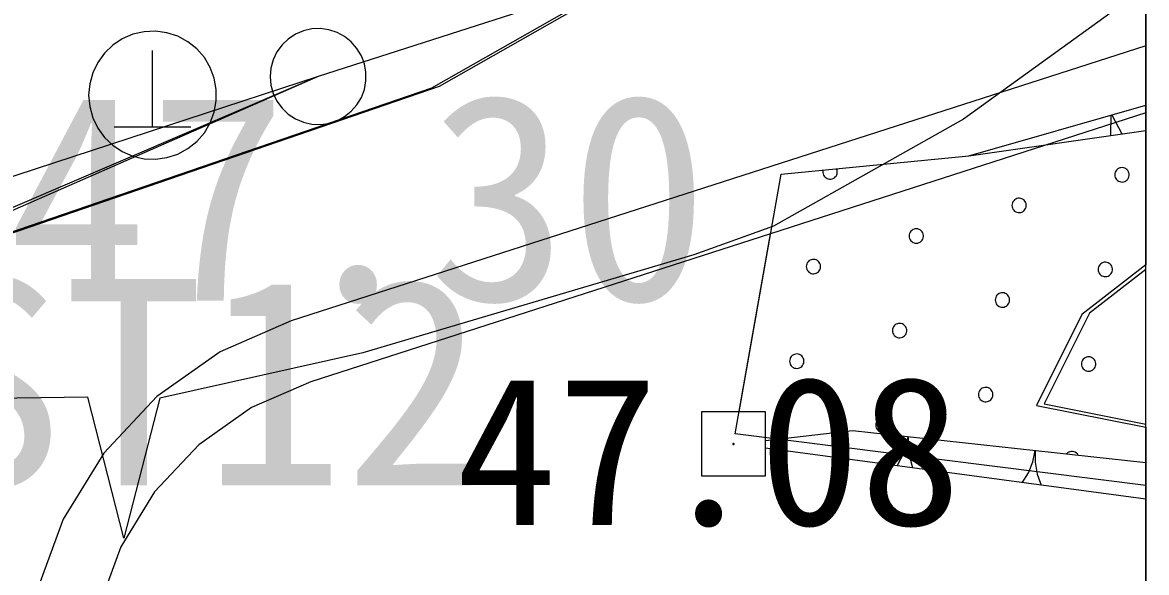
# Model space of a CAD drawing. Extents: x 42655 to 43811, y -141820 to -141156.
# Drawn here: x 43677.04 to 43685.83, y -141344.8 to -141340.51 of the extents above; entities that cross this region are included whole.
import ezdxf

# ---------------------------------------------------------------- set-up
doc = ezdxf.new("R2010")
doc.units = 0
for name, color, linetype in [('D-TTL', 7, 'Continuous'), ('ZE_LWCN', 7, 'Continuous'), ('地形', 7, 'Continuous'), ('現況道路ﾊｯﾁ', 7, 'Continuous')]:
    doc.layers.add(name, color=color, linetype=linetype)

msp = doc.modelspace()

# ---------------------------------------------------------------- linework, layer by layer
at = {"layer": 'D-TTL'}
msp.add_lwpolyline([(42724.6304, -141820.399), (43685.8304, -141820.386), (43685.8214, -141155.586), (42724.6214, -141155.599), (42724.6304, -141820.399)], dxfattribs=at)
at = {"layer": 'ZE_LWCN'}
msp.add_lwpolyline([(43685.8239, -141340.2306), (43684.3992, -141341.2589), (43682.9139, -141342.0967), (43682.292, -141342.3181), (43679.7051, -141343.085), (43678.1171, -141343.4376), (43677.8374, -141344.5318), (43677.556, -141343.4296), (43672.7443, -141343.4973), (43672.0407, -141343.1214), (43667.6484, -141341.8584)], dxfattribs=at)
at = {"layer": '地形'}
for p, q in [((43685.8239, -141338.8484), (43679.3555, -141340.9276)), ((43685.8239, -141340.6866), (43679.1446, -141342.8336)), ((43678.0615, -141341.323), (43678.0615, -141340.723)), ((43679.3555, -141340.9276), (43669.4119, -141344.1744)), ((43685.8239, -141341.2118), (43682.8914, -141342.1544)), ((43678.3615, -141341.323), (43677.7615, -141341.323)), ((43684.4415, -141341.546), (43685.8239, -141341.3488)), ((43682.8914, -141342.1544), (43679.2976, -141343.3096)), ((43682.6155, -141343.7162), (43682.8914, -141342.1544)), ((43685.824, -141344.1193), (43682.6155, -141343.7162)), ((43685.824, -141344.227), (43682.8515, -141343.8292))]:
    msp.add_line(p, q, dxfattribs=at)
for points in [[(43611.7811, -141345.2071), (43621.4828, -141345.4577), (43626.0828, -141345.4577), (43631.0173, -141345.6248), (43633.9446, -141345.2904), (43638.5446, -141344.7053), (43647.1074, -141343.4832), (43653.1326, -141342.4207), (43659.6304, -141342.6567), (43666.6007, -141343.483), (43672.3896, -141343.2468), (43676.1701, -141342.4203), (43680.305, -141341.0036), (43685.5032, -141338.0522), (43685.8239, -141337.9542)], [(43677.5615, -141341.073), (43677.5695, -141341.1623), (43677.5934, -141341.2487), (43677.6323, -141341.3295), (43677.685, -141341.402), (43677.7498, -141341.4639), (43677.8246, -141341.5133), (43677.907, -141341.5485), (43677.9944, -141341.5685), (43678.0839, -141341.5725), (43678.1728, -141341.5605), (43678.258, -141341.5328), (43678.3369, -141341.4903), (43678.407, -141341.4344), (43678.466, -141341.3669), (43678.512, -141341.2899), (43678.5435, -141341.206), (43678.5595, -141341.1178), (43678.5595, -141341.0282), (43678.5435, -141340.94), (43678.512, -141340.8561), (43678.466, -141340.7791), (43678.407, -141340.7116), (43678.3369, -141340.6557), (43678.258, -141340.6132), (43678.1727, -141340.5855), (43678.0839, -141340.5735), (43677.9944, -141340.5775), (43677.907, -141340.5975), (43677.8246, -141340.6327), (43677.7497, -141340.6821), (43677.685, -141340.744), (43677.6323, -141340.8166), (43677.5934, -141340.8973), (43677.5695, -141340.9837), (43677.5615, -141341.073)], [(43678.9805, -141340.9276), (43678.9865, -141340.9946), (43679.0044, -141341.0594), (43679.0336, -141341.12), (43679.0731, -141341.1744), (43679.1217, -141341.2208), (43679.1778, -141341.2579), (43679.2396, -141341.2843), (43679.3051, -141341.2992), (43679.3723, -141341.3022), (43679.4389, -141341.2932), (43679.5029, -141341.2724), (43679.5621, -141341.2406), (43679.6146, -141341.1987), (43679.6589, -141341.148), (43679.6933, -141341.0903), (43679.717, -141341.0274), (43679.729, -141340.9612), (43679.729, -141340.894), (43679.717, -141340.8279), (43679.6933, -141340.7649), (43679.6588, -141340.7072), (43679.6146, -141340.6566), (43679.5621, -141340.6147), (43679.5029, -141340.5828), (43679.4389, -141340.562), (43679.3723, -141340.553), (43679.3051, -141340.556), (43679.2396, -141340.571), (43679.1778, -141340.5974), (43679.1217, -141340.6344), (43679.0731, -141340.6809), (43679.0336, -141340.7353), (43679.0044, -141340.7959), (43678.9865, -141340.8607), (43678.9805, -141340.9276)], [(43679.3555, -141340.9276), (43676.5787, -141342.1418), (43674.1026, -141343.8894), (43672.0283, -141346.099), (43670.4406, -141348.6804), (43669.4041, -141351.5283), (43668.9613, -141354.5265)], [(43679.3555, -141340.9276), (43676.8009, -141342.019), (43674.4914, -141343.5626), (43672.5061, -141345.5057), (43670.9132, -141347.7815)], [(43682.6456, -141343.5457), (43682.9734, -141341.6899), (43684.4415, -141341.546), (43685.8239, -141341.1496)], [(43685.5516, -141341.3877), (43685.5546, -141341.2267)], [(43685.5583, -141341.2257), (43685.6375, -141341.3754)], [(43683.3031, -141341.6575), (43683.3013, -141341.6673), (43683.3013, -141341.6772), (43683.303, -141341.6869), (43683.3063, -141341.6962), (43683.3113, -141341.7048), (43683.3177, -141341.7123), (43683.3253, -141341.7187), (43683.3338, -141341.7236), (43683.3432, -141341.7269), (43683.3529, -141341.7285), (43683.3628, -141341.7284), (43683.3725, -141341.7266), (43683.3818, -141341.7231), (43683.3903, -141341.718), (43683.3977, -141341.7116), (43683.404, -141341.7039), (43683.4088, -141341.6952), (43683.4119, -141341.6859), (43683.4135, -141341.6761), (43683.4132, -141341.6662), (43683.4113, -141341.6565), (43683.4076, -141341.6473)], [(43685.582, -141341.6945), (43685.5829, -141341.7046), (43685.5856, -141341.7143), (43685.59, -141341.7234), (43685.5959, -141341.7315), (43685.6032, -141341.7385), (43685.6116, -141341.7441), (43685.6209, -141341.748), (43685.6307, -141341.7503), (43685.6408, -141341.7507), (43685.6508, -141341.7494), (43685.6604, -141341.7463), (43685.6692, -141341.7415), (43685.6771, -141341.7352), (43685.6838, -141341.7276), (43685.6889, -141341.7189), (43685.6925, -141341.7095), (43685.6943, -141341.6996), (43685.6943, -141341.6895), (43685.6925, -141341.6796), (43685.6889, -141341.6701), (43685.6838, -141341.6615), (43685.6771, -141341.6539), (43685.6692, -141341.6476), (43685.6604, -141341.6428), (43685.6508, -141341.6397), (43685.6408, -141341.6383), (43685.6307, -141341.6388), (43685.6209, -141341.641), (43685.6116, -141341.645), (43685.6032, -141341.6506), (43685.5959, -141341.6575), (43685.59, -141341.6657), (43685.5856, -141341.6748), (43685.5829, -141341.6845), (43685.582, -141341.6945)], [(43684.7782, -141341.9334), (43684.7791, -141341.9434), (43684.7818, -141341.9531), (43684.7862, -141341.9622), (43684.7921, -141341.9704), (43684.7994, -141341.9773), (43684.8078, -141341.9829), (43684.8171, -141341.9869), (43684.8269, -141341.9891), (43684.837, -141341.9896), (43684.847, -141341.9882), (43684.8566, -141341.9851), (43684.8654, -141341.9803), (43684.8733, -141341.974), (43684.88, -141341.9664), (43684.8851, -141341.9578), (43684.8887, -141341.9483), (43684.8905, -141341.9384), (43684.8905, -141341.9283), (43684.8887, -141341.9184), (43684.8851, -141341.909), (43684.88, -141341.9003), (43684.8733, -141341.8927), (43684.8654, -141341.8864), (43684.8566, -141341.8816), (43684.847, -141341.8785), (43684.837, -141341.8772), (43684.8269, -141341.8776), (43684.8171, -141341.8799), (43684.8078, -141341.8838), (43684.7994, -141341.8894), (43684.7921, -141341.8964), (43684.7862, -141341.9045), (43684.7818, -141341.9136), (43684.7791, -141341.9233), (43684.7782, -141341.9334)], [(43683.9744, -141342.1722), (43683.9753, -141342.1822), (43683.978, -141342.192), (43683.9824, -141342.201), (43683.9883, -141342.2092), (43683.9956, -141342.2162), (43684.004, -141342.2217), (43684.0133, -141342.2257), (43684.0231, -141342.2279), (43684.0332, -141342.2284), (43684.0432, -141342.227), (43684.0528, -141342.2239), (43684.0616, -141342.2191), (43684.0695, -141342.2129), (43684.0762, -141342.2053), (43684.0813, -141342.1966), (43684.0849, -141342.1872), (43684.0867, -141342.1772), (43684.0867, -141342.1672), (43684.0849, -141342.1572), (43684.0813, -141342.1478), (43684.0762, -141342.1391), (43684.0695, -141342.1315), (43684.0616, -141342.1252), (43684.0528, -141342.1205), (43684.0432, -141342.1174), (43684.0332, -141342.116), (43684.0231, -141342.1165), (43684.0133, -141342.1187), (43684.004, -141342.1227), (43683.9956, -141342.1282), (43683.9883, -141342.1352), (43683.9824, -141342.1433), (43683.978, -141342.1524), (43683.9753, -141342.1622), (43683.9744, -141342.1722)], [(43683.1706, -141342.411), (43683.1715, -141342.4211), (43683.1742, -141342.4308), (43683.1786, -141342.4399), (43683.1845, -141342.448), (43683.1918, -141342.455), (43683.2002, -141342.4606), (43683.2095, -141342.4645), (43683.2193, -141342.4668), (43683.2294, -141342.4672), (43683.2394, -141342.4659), (43683.249, -141342.4627), (43683.2579, -141342.458), (43683.2657, -141342.4517), (43683.2724, -141342.4441), (43683.2775, -141342.4354), (43683.2811, -141342.426), (43683.2829, -141342.4161), (43683.2829, -141342.406), (43683.2811, -141342.3961), (43683.2775, -141342.3866), (43683.2724, -141342.378), (43683.2657, -141342.3704), (43683.2579, -141342.3641), (43683.249, -141342.3593), (43683.2394, -141342.3562), (43683.2294, -141342.3548), (43683.2193, -141342.3553), (43683.2095, -141342.3575), (43683.2002, -141342.3615), (43683.1918, -141342.367), (43683.1845, -141342.374), (43683.1786, -141342.3822), (43683.1742, -141342.3913), (43683.1715, -141342.401), (43683.1706, -141342.411)], [(43685.8239, -141342.4333), (43685.3851, -141342.7744), (43685.0307, -141343.4827), (43685.8239, -141343.6412)], [(43685.4515, -141342.4331), (43685.4524, -141342.4431), (43685.4551, -141342.4529), (43685.4595, -141342.462), (43685.4654, -141342.4701), (43685.4727, -141342.4771), (43685.4811, -141342.4826), (43685.4904, -141342.4866), (43685.5002, -141342.4888), (43685.5103, -141342.4893), (43685.5203, -141342.4879), (43685.5299, -141342.4848), (43685.5388, -141342.48), (43685.5467, -141342.4738), (43685.5533, -141342.4662), (43685.5585, -141342.4575), (43685.562, -141342.4481), (43685.5638, -141342.4381), (43685.5638, -141342.4281), (43685.562, -141342.4181), (43685.5585, -141342.4087), (43685.5533, -141342.4), (43685.5467, -141342.3924), (43685.5388, -141342.3862), (43685.5299, -141342.3814), (43685.5203, -141342.3783), (43685.5103, -141342.3769), (43685.5002, -141342.3774), (43685.4904, -141342.3796), (43685.4811, -141342.3836), (43685.4727, -141342.3891), (43685.4654, -141342.3961), (43685.4595, -141342.4043), (43685.4551, -141342.4133), (43685.4524, -141342.4231), (43685.4515, -141342.4331)], [(43684.6477, -141342.6719), (43684.6487, -141342.682), (43684.6513, -141342.6917), (43684.6557, -141342.7008), (43684.6616, -141342.7089), (43684.6689, -141342.7159), (43684.6773, -141342.7215), (43684.6866, -141342.7254), (43684.6964, -141342.7277), (43684.7065, -141342.7281), (43684.7165, -141342.7268), (43684.7261, -141342.7237), (43684.735, -141342.7189), (43684.7429, -141342.7126), (43684.7495, -141342.705), (43684.7547, -141342.6963), (43684.7582, -141342.6869), (43684.76, -141342.677), (43684.76, -141342.6669), (43684.7582, -141342.657), (43684.7547, -141342.6475), (43684.7495, -141342.6389), (43684.7429, -141342.6313), (43684.735, -141342.625), (43684.7261, -141342.6202), (43684.7165, -141342.6171), (43684.7065, -141342.6157), (43684.6964, -141342.6162), (43684.6866, -141342.6184), (43684.6773, -141342.6224), (43684.6689, -141342.628), (43684.6616, -141342.6349), (43684.6557, -141342.6431), (43684.6513, -141342.6522), (43684.6487, -141342.6619), (43684.6477, -141342.6719)], [(43679.1446, -141342.8336), (43678.5897, -141343.0761), (43678.0949, -141343.4251), (43677.6803, -141343.8664), (43677.3627, -141344.3819), (43677.155, -141344.9507), (43677.0659, -141345.5496)], [(43683.844, -141342.9108), (43683.8449, -141342.9208), (43683.8475, -141342.9305), (43683.8519, -141342.9396), (43683.8578, -141342.9478), (43683.8651, -141342.9547), (43683.8736, -141342.9603), (43683.8828, -141342.9643), (43683.8927, -141342.9665), (43683.9027, -141342.967), (43683.9127, -141342.9656), (43683.9223, -141342.9625), (43683.9312, -141342.9577), (43683.9391, -141342.9514), (43683.9457, -141342.9438), (43683.9509, -141342.9352), (43683.9544, -141342.9257), (43683.9562, -141342.9158), (43683.9562, -141342.9057), (43683.9544, -141342.8958), (43683.9509, -141342.8864), (43683.9457, -141342.8777), (43683.9391, -141342.8701), (43683.9312, -141342.8638), (43683.9223, -141342.859), (43683.9127, -141342.8559), (43683.9027, -141342.8546), (43683.8927, -141342.855), (43683.8828, -141342.8573), (43683.8735, -141342.8612), (43683.8651, -141342.8668), (43683.8578, -141342.8738), (43683.8519, -141342.8819), (43683.8475, -141342.891), (43683.8449, -141342.9007), (43683.844, -141342.9108)], [(43683.0402, -141343.1496), (43683.0411, -141343.1596), (43683.0437, -141343.1694), (43683.0481, -141343.1784), (43683.054, -141343.1866), (43683.0613, -141343.1936), (43683.0698, -141343.1991), (43683.079, -141343.2031), (43683.0889, -141343.2053), (43683.0989, -141343.2058), (43683.1089, -141343.2044), (43683.1185, -141343.2013), (43683.1274, -141343.1965), (43683.1353, -141343.1902), (43683.1419, -141343.1827), (43683.1471, -141343.174), (43683.1506, -141343.1646), (43683.1524, -141343.1546), (43683.1524, -141343.1445), (43683.1506, -141343.1346), (43683.1471, -141343.1252), (43683.1419, -141343.1165), (43683.1353, -141343.1089), (43683.1274, -141343.1026), (43683.1185, -141343.0979), (43683.1089, -141343.0947), (43683.0989, -141343.0934), (43683.0889, -141343.0938), (43683.079, -141343.0961), (43683.0698, -141343.1001), (43683.0613, -141343.1056), (43683.054, -141343.1126), (43683.0481, -141343.1207), (43683.0437, -141343.1298), (43683.0411, -141343.1395), (43683.0402, -141343.1496)], [(43685.3211, -141343.1717), (43685.322, -141343.1817), (43685.3247, -141343.1914), (43685.3291, -141343.2005), (43685.335, -141343.2087), (43685.3423, -141343.2157), (43685.3507, -141343.2212), (43685.36, -141343.2252), (43685.3698, -141343.2274), (43685.3799, -141343.2279), (43685.3899, -141343.2265), (43685.3994, -141343.2234), (43685.4083, -141343.2186), (43685.4162, -141343.2123), (43685.4228, -141343.2047), (43685.428, -141343.1961), (43685.4316, -141343.1866), (43685.4334, -141343.1767), (43685.4334, -141343.1666), (43685.4316, -141343.1567), (43685.428, -141343.1473), (43685.4228, -141343.1386), (43685.4162, -141343.131), (43685.4083, -141343.1247), (43685.3994, -141343.1199), (43685.3899, -141343.1168), (43685.3799, -141343.1155), (43685.3698, -141343.1159), (43685.36, -141343.1182), (43685.3507, -141343.1221), (43685.3423, -141343.1277), (43685.335, -141343.1347), (43685.3291, -141343.1428), (43685.3247, -141343.1519), (43685.322, -141343.1616), (43685.3211, -141343.1717)], [(43679.2976, -141343.3096), (43678.8352, -141343.5117), (43678.4228, -141343.8026), (43678.0773, -141344.1703), (43677.8126, -141344.6), (43677.6396, -141345.074)], [(43684.5173, -141343.4105), (43684.5182, -141343.4205), (43684.5209, -141343.4303), (43684.5253, -141343.4394), (43684.5312, -141343.4475), (43684.5385, -141343.4545), (43684.5469, -141343.46), (43684.5562, -141343.464), (43684.566, -141343.4662), (43684.5761, -141343.4667), (43684.5861, -141343.4653), (43684.5957, -141343.4622), (43684.6045, -141343.4574), (43684.6124, -141343.4512), (43684.6191, -141343.4436), (43684.6242, -141343.4349), (43684.6278, -141343.4255), (43684.6296, -141343.4155), (43684.6296, -141343.4055), (43684.6278, -141343.3955), (43684.6242, -141343.3861), (43684.6191, -141343.3774), (43684.6124, -141343.3698), (43684.6045, -141343.3636), (43684.5957, -141343.3588), (43684.5861, -141343.3557), (43684.5761, -141343.3543), (43684.566, -141343.3548), (43684.5562, -141343.357), (43684.5469, -141343.361), (43684.5385, -141343.3665), (43684.5312, -141343.3735), (43684.5253, -141343.3816), (43684.5209, -141343.3907), (43684.5182, -141343.4005), (43684.5173, -141343.4105)], [(43682.8515, -141343.5457), (43682.3515, -141343.5457), (43682.3515, -141344.0457), (43682.8515, -141344.0457), (43682.8515, -141343.5457)], [(43683.7135, -141343.6493), (43683.7144, -141343.6594), (43683.7171, -141343.6691), (43683.7215, -141343.6782), (43683.7274, -141343.6863), (43683.7347, -141343.6933), (43683.7431, -141343.6989), (43683.7524, -141343.7028), (43683.7622, -141343.7051), (43683.7723, -141343.7055), (43683.7823, -141343.7042), (43683.7919, -141343.7011), (43683.8007, -141343.6963), (43683.8086, -141343.69), (43683.8153, -141343.6824), (43683.8204, -141343.6737), (43683.824, -141343.6643), (43683.8258, -141343.6544), (43683.8258, -141343.6443), (43683.824, -141343.6344), (43683.8204, -141343.6249), (43683.8153, -141343.6163), (43683.8086, -141343.6087), (43683.8007, -141343.6024), (43683.7919, -141343.5976), (43683.7823, -141343.5945), (43683.7723, -141343.5931), (43683.7622, -141343.5936), (43683.7524, -141343.5958), (43683.7431, -141343.5998), (43683.7347, -141343.6054), (43683.7274, -141343.6123), (43683.7215, -141343.6205), (43683.7171, -141343.6296), (43683.7144, -141343.6393), (43683.7135, -141343.6493)], [(43682.8515, -141343.7674), (43683.5311, -141343.6904), (43685.824, -141343.9401)], [(43682.9026, -141343.8361), (43682.9417, -141343.7571)], [(43682.9748, -141343.7534), (43682.998, -141343.8488)], [(43683.8819, -141343.9671), (43683.9387, -141343.8578), (43683.967, -141343.7379)], [(43683.967, -141343.7379), (43683.9691, -141343.8628), (43684.0021, -141343.9832)], [(43682.5965, -141343.7957), (43682.5966, -141343.7966), (43682.5968, -141343.7975), (43682.5972, -141343.7983), (43682.5977, -141343.799), (43682.5984, -141343.7996), (43682.5991, -141343.8001), (43682.5999, -141343.8005), (43682.6008, -141343.8007), (43682.6017, -141343.8007), (43682.6026, -141343.8006), (43682.6034, -141343.8003), (43682.6042, -141343.7999), (43682.6049, -141343.7993), (43682.6055, -141343.7987), (43682.606, -141343.7979), (43682.6063, -141343.7971), (43682.6065, -141343.7962), (43682.6065, -141343.7953), (43682.6063, -141343.7944), (43682.606, -141343.7936), (43682.6055, -141343.7928), (43682.6049, -141343.7921), (43682.6042, -141343.7915), (43682.6034, -141343.7911), (43682.6026, -141343.7908), (43682.6017, -141343.7907), (43682.6008, -141343.7908), (43682.5999, -141343.791), (43682.5991, -141343.7913), (43682.5984, -141343.7918), (43682.5977, -141343.7924), (43682.5972, -141343.7932), (43682.5968, -141343.794), (43682.5966, -141343.7948), (43682.5965, -141343.7957)], [(43684.8595, -141344.098), (43684.9087, -141344.0207), (43684.9429, -141343.9359), (43684.9611, -141343.8461)], [(43684.9611, -141343.8461), (43684.9597, -141343.9391), (43684.9755, -141344.0307), (43685.008, -141344.1179)], [(43685.2959, -141343.8826), (43685.2898, -141343.8739), (43685.2822, -141343.8664), (43685.2733, -141343.8606), (43685.2634, -141343.8565), (43685.253, -141343.8543), (43685.2423, -141343.8542), (43685.2318, -141343.856), (43685.2219, -141343.8599), (43685.2128, -141343.8655), (43685.205, -141343.8727)]]:
    msp.add_lwpolyline(points, dxfattribs=at)
at = {"layer": '現況道路ﾊｯﾁ'}
msp.add_lwpolyline([(43670.1327, -141369.0445), (43670.0509, -141365.1221), (43669.8467, -141359.8616), (43669.8039, -141358.2749), (43670.0508, -141355.5203), (43670.9503, -141351.4345), (43671.768, -141347.6755), (43672.3896, -141343.2468), (43676.1101, -141342.4322), (43680.245, -141341.0154), (43685.4432, -141338.064), (43685.8239, -141337.9477), (43685.8239, -141342.3985), (43685.3251, -141342.7862), (43684.9707, -141343.4945), (43685.8239, -141343.6651), (43685.824, -141348.0135), (43679.0257, -141347.2827), (43677.3265, -141347.5187), (43675.324, -141352.5215), (43674.4659, -141361.8122), (43675.0382, -141369.1019)], dxfattribs=at)

# ---------------------------------------------------------------- texts
at = {"layer": '地形'}
for s, height, p in [('47.30', 1.61188, (43676.9266, -141342.6759)), ('ST12', 1.61188, (43676.2691, -141344.1187)), ('47.08', 1.16061, (43680.4332, -141344.4291))]:
    msp.add_text(s, height=height, dxfattribs=at).set_placement(p)

doc.saveas('drawing.dxf')
